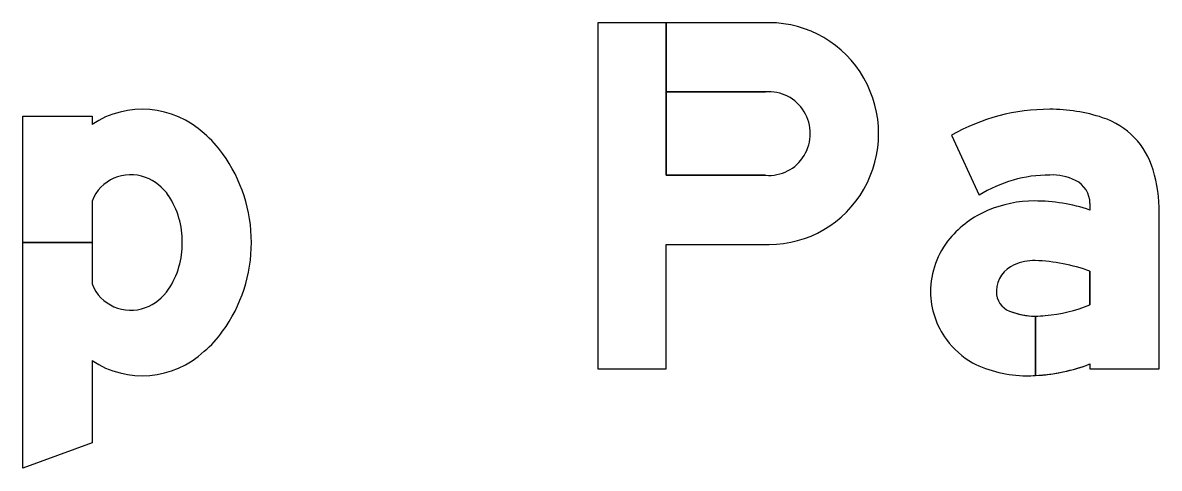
# Model space of a CAD drawing. Extents: x 1806251 to 1809821, y 414895 to 422886.
# Drawn here: x 1809677.791 to 1809678.316, y 414982.138 to 414982.344 of the extents above; entities that cross this region are included whole.
import ezdxf

# ---------------------------------------------------------------- set-up
doc = ezdxf.new("R2010")
doc.units = 0
for name, color, linetype in [('GSBWFILL', 7, 'Continuous'), ('GSCOLORFILL', 7, 'Continuous'), ('GSOUTLINE', 7, 'Continuous')]:
    doc.layers.add(name, color=color, linetype=linetype)

msp = doc.modelspace()

# ---------------------------------------------------------------- linework, layer by layer
at = {"layer": 'GSBWFILL'}
for p, q in [((1809677.82318, 414982.26177), (1809677.82318, 414982.2426)), ((1809677.82318, 414982.2426), (1809677.79118, 414982.2426)), ((1809677.79118, 414982.24259), (1809677.82318, 414982.24259)), ((1809677.82318, 414982.24259), (1809677.82318, 414982.22342))]:
    msp.add_line(p, q, dxfattribs=at)
for points in [[(1809678.05678, 414982.3442), (1809678.05678, 414982.1842), (1809678.08833, 414982.1842), (1809678.08833, 414982.24167), (1809678.13581, 414982.24167)], [(1809678.13416, 414982.27367), (1809678.08833, 414982.27367), (1809678.08833, 414982.3442), (1809678.05678, 414982.3442)], [(1809678.13581, 414982.3442), (1809678.08834, 414982.3442), (1809678.08834, 414982.3122), (1809678.13416, 414982.3122)], [(1809677.79118, 414982.2426), (1809677.79118, 414982.301), (1809677.82318, 414982.301), (1809677.82318, 414982.29718)], [(1809678.22001, 414982.29218), (1809678.23286, 414982.26445)], [(1809678.28398, 414982.26055), (1809678.28398, 414982.2576)], [(1809678.28398, 414982.18644), (1809678.28398, 414982.1842), (1809678.31598, 414982.1842), (1809678.31598, 414982.25639)], [(1809677.82318, 414982.18801), (1809677.82318, 414982.14999), (1809677.79118, 414982.1382), (1809677.79118, 414982.24259)], [(1809678.28398, 414982.22927), (1809678.28398, 414982.21373)], [(1809678.25879, 414982.1811), (1809678.25879, 414982.20855)], [(1809678.25879, 414982.20855), (1809678.25879, 414982.1811)]]:
    msp.add_lwpolyline(points, dxfattribs=at)
for centre, major_axis, ratio, start_param, end_param in [((1809678.13584, 414982.29293), (0, 0.05126), 0.98587, 3.140988, 6.28379), ((1809678.13578, 414982.29293), (0, 0.01933), 0.98587, 3.056611, 6.368167), ((1809677.84638, 414982.2623), (0, 0.04189), 0.999996, 5.531582, 6.870178), ((1809678.2654, 414982.21248), (0, 0.09171), 0.999998, 0, 0.517719), ((1809678.2654, 414982.22588), (0, 0.07832), 0.999998, 5.96613, 6.283185), ((1809678.27859, 414982.26609), (0, 0.036), 0.999998, 4.997165, 5.96613), ((1809677.84215, 414982.25429), (0, 0.0507), 0.999996, 5.330424, 5.578482), ((1809677.8268, 414982.2426), (0, 0.06999), 0.999996, 4.712389, 5.339507), ((1809677.84106, 414982.25475), (0, 0.0192), 0.999996, 5.918977, 7.479923), ((1809678.24547, 414982.25639), (0, 0.07051), 0.999998, 4.712389, 4.997165), ((1809677.83992, 414982.25176), (0, 0.0224), 0.999996, 5.303244, 5.918977), ((1809678.2654, 414982.21248), (0, 0.06131), 0.999998, 0, 0.559495), ((1809678.26654, 414982.24958), (0, 0.02424), 0.999998, 5.822746, 6.330435), ((1809678.27198, 414982.26055), (0, 0.012), 0.999998, 4.712389, 5.822746), ((1809677.82783, 414982.24366), (0, 0.03695), 0.999996, 4.683658, 5.303244), ((1809678.25832, 414982.20692), (0, 0.05487), 0.999998, 0, 0.404512), ((1809678.25832, 414982.18101), (0, 0.08078), 0.999998, 5.959871, 6.283185), ((1809678.25456, 414982.21508), (0, 0.04588), 0.999998, 0.399285, 0.87593), ((1809677.82783, 414982.24153), (0, 0.03695), 0.999996, 4.121534, 4.74112), ((1809677.8268, 414982.2426), (0, 0.06999), 0.999996, 4.085271, 4.712389), ((1809678.24892, 414982.21979), (0, 0.03854), 0.999998, 0.87593, 1.570796), ((1809678.25817, 414982.21107), (0, 0.02314), 0.999998, 6.259455, 6.691732), ((1809678.25649, 414982.15557), (0, 0.07867), 0.999998, 5.926185, 6.254823), ((1809678.25438, 414982.21982), (0, 0.0136), 0.999998, 0.408547, 1.530785), ((1809677.84106, 414982.23044), (0, 0.0192), 0.999996, 1.944855, 3.5058), ((1809677.83992, 414982.23343), (0, 0.0224), 0.999996, 3.5058, 4.121534), ((1809678.24722, 414982.21979), (0, 0.03683), 0.999998, 1.570796, 2.21394), ((1809678.25527, 414982.21979), (0, 0.01449), 0.999998, 1.530785, 1.570796), ((1809678.25038, 414982.21979), (0, 0.0096), 0.999998, 1.570796, 2.757027), ((1809678.25692, 414982.28255), (0, 0.07396), 0.999998, 3.228562, 3.516221), ((1809678.25879, 414982.24055), (0, 0.032), 0.999998, 2.757027, 3.141593), ((1809678.25879, 414982.24055), (0, 0.032), 0.999998, 3.141843, 3.28451), ((1809677.84215, 414982.2309), (0, 0.0507), 0.999996, 3.846296, 4.094354), ((1809678.25048, 414982.22224), (0, 0.04092), 0.999998, 2.21394, 2.611125), ((1809677.84638, 414982.22289), (0, 0.04189), 0.999996, 2.5546, 3.893196), ((1809678.25467, 414982.23605), (0, 0.05506), 0.999998, 2.672443, 3.141593), ((1809678.25467, 414982.26266), (0, 0.08167), 0.999998, 3.192057, 3.508644), ((1809678.25467, 414982.26266), (0, 0.08167), 0.999998, 3.141593, 3.191959)]:
    msp.add_ellipse(centre, major_axis=major_axis, ratio=ratio, start_param=start_param, end_param=end_param, dxfattribs=at)
at = {"layer": 'GSCOLORFILL'}
for p, q in [((1809677.82318, 414982.26177), (1809677.82318, 414982.2426)), ((1809677.82318, 414982.2426), (1809677.79118, 414982.2426)), ((1809677.79118, 414982.24259), (1809677.82318, 414982.24259)), ((1809677.82318, 414982.24259), (1809677.82318, 414982.22342))]:
    msp.add_line(p, q, dxfattribs=at)
for points in [[(1809678.05678, 414982.3442), (1809678.05678, 414982.1842), (1809678.08833, 414982.1842), (1809678.08833, 414982.24167), (1809678.13581, 414982.24167)], [(1809678.13416, 414982.27367), (1809678.08833, 414982.27367), (1809678.08833, 414982.3442), (1809678.05678, 414982.3442)], [(1809678.13581, 414982.3442), (1809678.08834, 414982.3442), (1809678.08834, 414982.3122), (1809678.13416, 414982.3122)], [(1809677.79118, 414982.2426), (1809677.79118, 414982.301), (1809677.82318, 414982.301), (1809677.82318, 414982.29718)], [(1809678.22001, 414982.29218), (1809678.23286, 414982.26445)], [(1809678.28398, 414982.26055), (1809678.28398, 414982.2576)], [(1809678.28398, 414982.18644), (1809678.28398, 414982.1842), (1809678.31598, 414982.1842), (1809678.31598, 414982.25639)], [(1809677.82318, 414982.18801), (1809677.82318, 414982.14999), (1809677.79118, 414982.1382), (1809677.79118, 414982.24259)], [(1809678.28398, 414982.22927), (1809678.28398, 414982.21373)], [(1809678.25879, 414982.1811), (1809678.25879, 414982.20855)], [(1809678.25879, 414982.20855), (1809678.25879, 414982.1811)]]:
    msp.add_lwpolyline(points, dxfattribs=at)
for centre, major_axis, ratio, start_param, end_param in [((1809678.13584, 414982.29293), (0, 0.05126), 0.98587, 3.140988, 6.28379), ((1809678.13578, 414982.29293), (0, 0.01933), 0.98587, 3.056611, 6.368167), ((1809677.84638, 414982.2623), (0, 0.04189), 0.999996, 5.531582, 6.870178), ((1809678.2654, 414982.21248), (0, 0.09171), 0.999998, 0, 0.517719), ((1809678.2654, 414982.22588), (0, 0.07832), 0.999998, 5.96613, 6.283185), ((1809678.27859, 414982.26609), (0, 0.036), 0.999998, 4.997165, 5.96613), ((1809677.84215, 414982.25429), (0, 0.0507), 0.999996, 5.330424, 5.578482), ((1809677.8268, 414982.2426), (0, 0.06999), 0.999996, 4.712389, 5.339507), ((1809677.84106, 414982.25475), (0, 0.0192), 0.999996, 5.918977, 7.479923), ((1809678.24547, 414982.25639), (0, 0.07051), 0.999998, 4.712389, 4.997165), ((1809677.83992, 414982.25176), (0, 0.0224), 0.999996, 5.303244, 5.918977), ((1809678.2654, 414982.21248), (0, 0.06131), 0.999998, 0, 0.559495), ((1809678.26654, 414982.24958), (0, 0.02424), 0.999998, 5.822746, 6.330435), ((1809678.27198, 414982.26055), (0, 0.012), 0.999998, 4.712389, 5.822746), ((1809677.82783, 414982.24366), (0, 0.03695), 0.999996, 4.683658, 5.303244), ((1809678.25832, 414982.20692), (0, 0.05487), 0.999998, 0, 0.404512), ((1809678.25832, 414982.18101), (0, 0.08078), 0.999998, 5.959871, 6.283185), ((1809678.25456, 414982.21508), (0, 0.04588), 0.999998, 0.399285, 0.87593), ((1809677.82783, 414982.24153), (0, 0.03695), 0.999996, 4.121534, 4.74112), ((1809677.8268, 414982.2426), (0, 0.06999), 0.999996, 4.085271, 4.712389), ((1809678.24892, 414982.21979), (0, 0.03854), 0.999998, 0.87593, 1.570796), ((1809678.25817, 414982.21107), (0, 0.02314), 0.999998, 6.259455, 6.691732), ((1809678.25649, 414982.15557), (0, 0.07867), 0.999998, 5.926185, 6.254823), ((1809678.25438, 414982.21982), (0, 0.0136), 0.999998, 0.408547, 1.530785), ((1809677.84106, 414982.23044), (0, 0.0192), 0.999996, 1.944855, 3.5058), ((1809677.83992, 414982.23343), (0, 0.0224), 0.999996, 3.5058, 4.121534), ((1809678.24722, 414982.21979), (0, 0.03683), 0.999998, 1.570796, 2.21394), ((1809678.25527, 414982.21979), (0, 0.01449), 0.999998, 1.530785, 1.570796), ((1809678.25038, 414982.21979), (0, 0.0096), 0.999998, 1.570796, 2.757027), ((1809678.25692, 414982.28255), (0, 0.07396), 0.999998, 3.228562, 3.516221), ((1809678.25879, 414982.24055), (0, 0.032), 0.999998, 2.757027, 3.141593), ((1809678.25879, 414982.24055), (0, 0.032), 0.999998, 3.141843, 3.28451), ((1809677.84215, 414982.2309), (0, 0.0507), 0.999996, 3.846296, 4.094354), ((1809678.25048, 414982.22224), (0, 0.04092), 0.999998, 2.21394, 2.611125), ((1809677.84638, 414982.22289), (0, 0.04189), 0.999996, 2.5546, 3.893196), ((1809678.25467, 414982.23605), (0, 0.05506), 0.999998, 2.672443, 3.141593), ((1809678.25467, 414982.26266), (0, 0.08167), 0.999998, 3.192057, 3.508644), ((1809678.25467, 414982.26266), (0, 0.08167), 0.999998, 3.141593, 3.191959)]:
    msp.add_ellipse(centre, major_axis=major_axis, ratio=ratio, start_param=start_param, end_param=end_param, dxfattribs=at)
at = {"layer": 'GSOUTLINE'}
for p, q in [((1809678.08833, 414982.27367), (1809678.13416, 414982.27367)), ((1809677.82318, 414982.26177), (1809677.82318, 414982.22342)), ((1809678.08833, 414982.24167), (1809678.13581, 414982.24167))]:
    msp.add_line(p, q, dxfattribs=at)
for points in [[(1809678.13581, 414982.3442), (1809678.05678, 414982.3442), (1809678.05678, 414982.1842), (1809678.08833, 414982.1842), (1809678.08833, 414982.24167)], [(1809678.13416, 414982.3122), (1809678.08833, 414982.3122), (1809678.08833, 414982.27367)], [(1809677.82318, 414982.18801), (1809677.82318, 414982.14999), (1809677.79118, 414982.1382), (1809677.79118, 414982.301), (1809677.82318, 414982.301), (1809677.82318, 414982.29718)], [(1809678.22001, 414982.29218), (1809678.23286, 414982.26445)], [(1809678.28398, 414982.26055), (1809678.28398, 414982.2576)], [(1809678.28398, 414982.18644), (1809678.28398, 414982.1842), (1809678.31598, 414982.1842), (1809678.31598, 414982.25639)], [(1809678.28398, 414982.21373), (1809678.28398, 414982.22927)]]:
    msp.add_lwpolyline(points, dxfattribs=at)
for centre, major_axis, ratio, start_param, end_param in [((1809678.13584, 414982.29293), (0, 0.05126), 0.98587, 3.140988, 6.28379), ((1809678.13578, 414982.29293), (0, 0.01933), 0.98587, 3.056611, 6.368167), ((1809677.84638, 414982.2623), (0, 0.04189), 0.999996, 5.531582, 6.870178), ((1809678.2654, 414982.21248), (0, 0.09171), 0.999998, 6.283185, 6.800904), ((1809678.2654, 414982.22588), (0, 0.07832), 0.999998, 5.96613, 6.283185), ((1809678.27859, 414982.26609), (0, 0.036), 0.999998, 4.997165, 5.96613), ((1809677.84215, 414982.25429), (0, 0.0507), 0.999996, 5.330424, 5.578482), ((1809677.8268, 414982.2426), (0, 0.06999), 0.999996, 4.712389, 5.339507), ((1809677.84106, 414982.25475), (0, 0.0192), 0.999996, 5.918977, 7.479923), ((1809678.24547, 414982.25639), (0, 0.07051), 0.999998, 4.712389, 4.997165), ((1809677.83992, 414982.25176), (0, 0.0224), 0.999996, 5.303244, 5.918977), ((1809678.2654, 414982.21248), (0, 0.06131), 0.999998, 0, 0.559495), ((1809678.26654, 414982.24958), (0, 0.02424), 0.999998, 5.822746, 6.330435), ((1809678.27198, 414982.26055), (0, 0.012), 0.999998, 4.712389, 5.822746), ((1809677.82783, 414982.24366), (0, 0.03695), 0.999996, 4.683658, 5.303244), ((1809678.25832, 414982.20692), (0, 0.05487), 0.999998, 0, 0.404512), ((1809678.25832, 414982.18101), (0, 0.08078), 0.999998, 5.959871, 6.283185), ((1809678.25456, 414982.21508), (0, 0.04588), 0.999998, 0.399285, 0.87593), ((1809677.82783, 414982.24153), (0, 0.03695), 0.999996, 4.121534, 4.74112), ((1809677.8268, 414982.2426), (0, 0.06999), 0.999996, 4.085271, 4.712389), ((1809678.24892, 414982.21979), (0, 0.03854), 0.999998, 0.87593, 1.570796), ((1809678.25817, 414982.21107), (0, 0.02314), 0.999998, 6.25958, 6.691732), ((1809678.25649, 414982.15557), (0, 0.07867), 0.999998, 5.926185, 6.254787), ((1809678.25869, 414982.233), (0, 0.0012), 0.999998, 6.254787, 6.25958), ((1809678.25438, 414982.21982), (0, 0.0136), 0.999998, 0.408547, 1.530785), ((1809677.84106, 414982.23044), (0, 0.0192), 0.999996, 1.944855, 3.5058), ((1809677.83992, 414982.23343), (0, 0.0224), 0.999996, 3.5058, 4.121534), ((1809678.24722, 414982.21979), (0, 0.03683), 0.999998, 1.570796, 2.21394), ((1809678.25527, 414982.21979), (0, 0.01449), 0.999998, 1.530785, 1.570796), ((1809678.25038, 414982.21979), (0, 0.0096), 0.999998, 1.570796, 2.757027), ((1809678.25692, 414982.28255), (0, 0.07396), 0.999998, 3.228562, 3.516221), ((1809678.25879, 414982.24055), (0, 0.032), 0.999998, 2.757027, 3.28451), ((1809677.84215, 414982.2309), (0, 0.0507), 0.999996, 3.846296, 4.094354), ((1809678.25048, 414982.22224), (0, 0.04092), 0.999998, 2.21394, 2.611125), ((1809677.84638, 414982.22289), (0, 0.04189), 0.999996, 2.5546, 3.893196), ((1809678.25467, 414982.23605), (0, 0.05506), 0.999998, 2.672443, 3.141593), ((1809678.25467, 414982.26266), (0, 0.08167), 0.999998, 3.141593, 3.508644)]:
    msp.add_ellipse(centre, major_axis=major_axis, ratio=ratio, start_param=start_param, end_param=end_param, dxfattribs=at)

doc.saveas('drawing.dxf')
